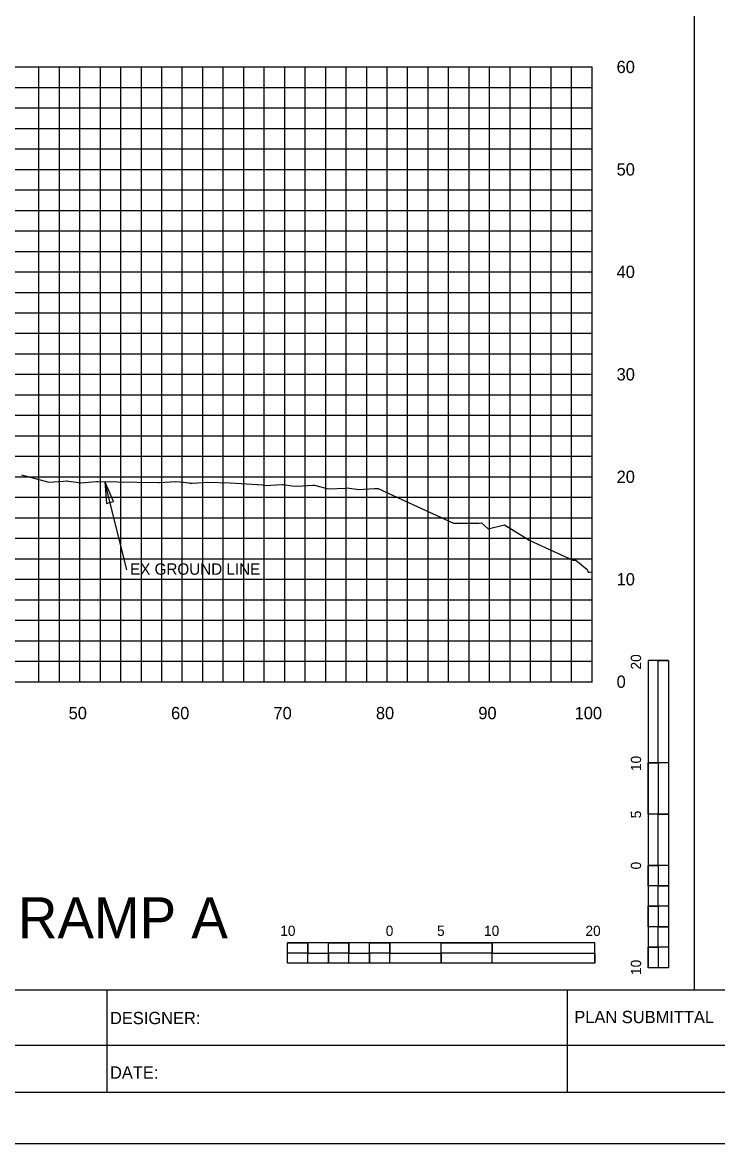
# Model space of a CAD drawing. Extents: x 2193008 to 2198143, y 1236112 to 1237864.
# Drawn here: x 2195999.1 to 2196067, y 1237118 to 1237227.5 of the extents above; entities that cross this region are included whole.
import ezdxf

# ---------------------------------------------------------------- set-up
doc = ezdxf.new("R2010")
doc.units = 0
for name, color, linetype in [('3', 7, 'Continuous'), ('31', 7, 'Continuous'), ('60', 7, 'Continuous'), ('ANNO-TXT', 7, 'Continuous'), ('GSDIMS', 7, 'Continuous'), ('Level 1', 7, 'Continuous'), ('Level 33', 7, 'Continuous'), ('Level 55', 7, 'Continuous'), ('LIMT-CSLINE', 7, 'Continuous'), ('M-ROADS', 7, 'Continuous'), ('SHT-BNDRY', 7, 'Continuous')]:
    doc.layers.add(name, color=color, linetype=linetype)

msp = doc.modelspace()

# ---------------------------------------------------------------- linework, layer by layer
msp.add_lwpolyline([(2195914.71, 1237133.05), (2196214.71, 1237133.05), (2196214.71, 1237323.05), (2195914.71, 1237323.05)], close=True)
at = {"layer": '3'}
for p, q in [((2196064.71, 1237133.05), (2196064.71, 1237228.05)), ((2196009.28, 1237174.04), (2196007.15, 1237182.65))]:
    msp.add_line(p, q, dxfattribs=at)
at = {"layer": '60'}
for p, q in [((2196054.71, 1237163.11), (2196054.71, 1237223.11)), ((2196054.77, 1237203.11), (2196054.71, 1237203.11)), ((2196054.77, 1237193.11), (2196054.71, 1237193.11)), ((2196054.77, 1237183.11), (2196054.71, 1237183.11)), ((2196054.77, 1237173.11), (2196054.71, 1237173.11)), ((2195924.71, 1237163.11), (2196054.71, 1237163.11)), ((2196004.71, 1237163.05), (2196004.71, 1237163.11)), ((2196014.71, 1237163.05), (2196014.71, 1237163.11)), ((2196024.71, 1237163.05), (2196024.71, 1237163.11)), ((2196034.71, 1237163.05), (2196034.71, 1237163.11)), ((2196044.71, 1237163.05), (2196044.71, 1237163.11)), ((2196054.71, 1237163.05), (2196054.71, 1237163.11)), ((2196054.77, 1237163.11), (2196054.71, 1237163.11))]:
    msp.add_line(p, q, dxfattribs=at)
at = {"layer": 'GSDIMS'}
msp.add_lwpolyline([(2196007.15, 1237182.65), (2196007.32, 1237180.51), (2196007.99, 1237180.7)], close=True, dxfattribs=at)
at = {"layer": 'Level 1'}
for p, q in [((2196060.18, 1237165.19), (2196060.18, 1237135.19)), ((2196062.18, 1237165.19), (2196060.18, 1237165.19)), ((2196062.18, 1237165.19), (2196062.18, 1237155.19)), ((2196062.18, 1237165.19), (2196062.18, 1237135.19)), ((2196061.18, 1237155.19), (2196060.18, 1237155.19)), ((2196062.18, 1237155.19), (2196060.18, 1237155.19)), ((2196061.18, 1237155.19), (2196061.18, 1237150.19)), ((2196062.18, 1237150.19), (2196060.18, 1237150.19)), ((2196062.18, 1237150.19), (2196061.18, 1237150.19)), ((2196062.18, 1237150.19), (2196062.18, 1237145.19)), ((2196061.18, 1237145.19), (2196060.18, 1237145.19)), ((2196062.18, 1237145.19), (2196060.18, 1237145.19)), ((2196061.18, 1237145.19), (2196061.18, 1237143.19)), ((2196062.18, 1237143.19), (2196061.18, 1237143.19)), ((2196062.18, 1237143.19), (2196062.18, 1237141.19)), ((2196061.18, 1237141.19), (2196060.18, 1237141.19)), ((2196061.18, 1237141.19), (2196061.18, 1237139.19)), ((2196062.18, 1237139.19), (2196061.18, 1237139.19)), ((2196062.18, 1237139.19), (2196062.18, 1237137.19)), ((2196054.97, 1237137.63), (2196024.97, 1237137.63)), ((2196024.97, 1237135.63), (2196024.97, 1237137.63)), ((2196026.97, 1237136.63), (2196026.97, 1237137.63)), ((2196030.97, 1237136.63), (2196030.97, 1237137.63)), ((2196034.97, 1237136.63), (2196034.97, 1237137.63)), ((2196034.97, 1237135.63), (2196034.97, 1237137.63)), ((2196039.97, 1237135.63), (2196039.97, 1237137.63)), ((2196044.97, 1237136.63), (2196044.97, 1237137.63)), ((2196044.97, 1237135.63), (2196044.97, 1237137.63)), ((2196054.97, 1237135.63), (2196054.97, 1237137.63)), ((2196061.18, 1237137.19), (2196060.18, 1237137.19)), ((2196061.18, 1237137.19), (2196061.18, 1237135.19)), ((2196026.97, 1237136.63), (2196024.97, 1237136.63)), ((2196028.97, 1237135.63), (2196028.97, 1237136.63)), ((2196030.97, 1237136.63), (2196028.97, 1237136.63)), ((2196032.97, 1237135.63), (2196032.97, 1237136.63)), ((2196034.97, 1237136.63), (2196032.97, 1237136.63)), ((2196039.97, 1237135.63), (2196039.97, 1237136.63)), ((2196044.97, 1237136.63), (2196039.97, 1237136.63)), ((2196054.97, 1237135.63), (2196024.97, 1237135.63)), ((2196028.97, 1237135.63), (2196026.97, 1237135.63)), ((2196032.97, 1237135.63), (2196030.97, 1237135.63)), ((2196039.97, 1237135.63), (2196034.97, 1237135.63)), ((2196054.97, 1237135.63), (2196044.97, 1237135.63)), ((2196062.18, 1237135.19), (2196060.18, 1237135.19))]:
    msp.add_line(p, q, dxfattribs=at)
for points in [[(2196061.18, 1237155.19), (2196061.18, 1237165.19), (2196062.18, 1237165.19), (2196062.18, 1237155.19)], [(2196060.18, 1237150.19), (2196060.18, 1237155.19), (2196061.18, 1237155.19), (2196061.18, 1237150.19)], [(2196061.18, 1237145.19), (2196061.18, 1237150.19), (2196062.18, 1237150.19), (2196062.18, 1237145.19)], [(2196060.18, 1237143.19), (2196060.18, 1237145.19), (2196061.18, 1237145.19), (2196061.18, 1237143.19)], [(2196061.18, 1237141.19), (2196061.18, 1237143.19), (2196062.18, 1237143.19), (2196062.18, 1237141.19)], [(2196060.18, 1237139.19), (2196060.18, 1237141.19), (2196061.18, 1237141.19), (2196061.18, 1237139.19)], [(2196061.18, 1237137.19), (2196061.18, 1237139.19), (2196062.18, 1237139.19), (2196062.18, 1237137.19)], [(2196024.97, 1237137.63), (2196026.97, 1237137.63), (2196026.97, 1237136.63), (2196024.97, 1237136.63)], [(2196028.97, 1237137.63), (2196030.97, 1237137.63), (2196030.97, 1237136.63), (2196028.97, 1237136.63)], [(2196032.97, 1237137.63), (2196034.97, 1237137.63), (2196034.97, 1237136.63), (2196032.97, 1237136.63)], [(2196039.97, 1237137.63), (2196044.97, 1237137.63), (2196044.97, 1237136.63), (2196039.97, 1237136.63)], [(2196060.18, 1237135.19), (2196060.18, 1237137.19), (2196061.18, 1237137.19), (2196061.18, 1237135.19)], [(2196026.97, 1237136.63), (2196028.97, 1237136.63), (2196028.97, 1237135.63), (2196026.97, 1237135.63)], [(2196030.97, 1237136.63), (2196032.97, 1237136.63), (2196032.97, 1237135.63), (2196030.97, 1237135.63)], [(2196034.97, 1237136.63), (2196039.97, 1237136.63), (2196039.97, 1237135.63), (2196034.97, 1237135.63)], [(2196044.97, 1237136.63), (2196054.97, 1237136.63), (2196054.97, 1237135.63), (2196044.97, 1237135.63)]]:
    msp.add_lwpolyline(points, close=True, dxfattribs=at)
at = {"layer": 'M-ROADS'}
for p, q in [((2195924.71, 1237223.11), (2196054.71, 1237223.11)), ((2196000.71, 1237163.11), (2196000.71, 1237223.11)), ((2196002.71, 1237163.11), (2196002.71, 1237223.11)), ((2196004.71, 1237163.11), (2196004.71, 1237223.11)), ((2196006.71, 1237163.11), (2196006.71, 1237223.11)), ((2196008.71, 1237163.11), (2196008.71, 1237223.11)), ((2196010.71, 1237163.11), (2196010.71, 1237223.11)), ((2196012.71, 1237163.11), (2196012.71, 1237223.11)), ((2196014.71, 1237163.11), (2196014.71, 1237223.11)), ((2196016.71, 1237163.11), (2196016.71, 1237223.11)), ((2196018.71, 1237163.11), (2196018.71, 1237223.11)), ((2196020.71, 1237163.11), (2196020.71, 1237223.11)), ((2196022.71, 1237163.11), (2196022.71, 1237223.11)), ((2196024.71, 1237163.11), (2196024.71, 1237223.11)), ((2196026.71, 1237163.11), (2196026.71, 1237223.11)), ((2196028.71, 1237163.11), (2196028.71, 1237223.11)), ((2196030.71, 1237163.11), (2196030.71, 1237223.11)), ((2196032.71, 1237163.11), (2196032.71, 1237223.11)), ((2196034.71, 1237163.11), (2196034.71, 1237223.11)), ((2196036.71, 1237163.11), (2196036.71, 1237223.11)), ((2196038.71, 1237163.11), (2196038.71, 1237223.11)), ((2196040.71, 1237163.11), (2196040.71, 1237223.11)), ((2196042.71, 1237163.11), (2196042.71, 1237223.11)), ((2196044.71, 1237163.11), (2196044.71, 1237223.11)), ((2196046.71, 1237163.11), (2196046.71, 1237223.11)), ((2196048.71, 1237163.11), (2196048.71, 1237223.11)), ((2196050.71, 1237163.11), (2196050.71, 1237223.11)), ((2196052.71, 1237163.11), (2196052.71, 1237223.11)), ((2196054.71, 1237163.11), (2196054.71, 1237223.11)), ((2195924.71, 1237221.11), (2196054.71, 1237221.11)), ((2195924.71, 1237219.11), (2196054.71, 1237219.11)), ((2195924.71, 1237217.11), (2196054.71, 1237217.11)), ((2195924.71, 1237215.11), (2196054.71, 1237215.11)), ((2195924.71, 1237213.11), (2196054.71, 1237213.11)), ((2195924.71, 1237211.11), (2196054.71, 1237211.11)), ((2195924.71, 1237209.11), (2196054.71, 1237209.11)), ((2195924.71, 1237207.11), (2196054.71, 1237207.11)), ((2195924.71, 1237205.11), (2196054.71, 1237205.11)), ((2195924.71, 1237203.11), (2196054.71, 1237203.11)), ((2195924.71, 1237201.11), (2196054.71, 1237201.11)), ((2195924.71, 1237199.11), (2196054.71, 1237199.11)), ((2195924.71, 1237197.11), (2196054.71, 1237197.11)), ((2195924.71, 1237195.11), (2196054.71, 1237195.11)), ((2195924.71, 1237193.11), (2196054.71, 1237193.11)), ((2195924.71, 1237191.11), (2196054.71, 1237191.11)), ((2195924.71, 1237189.11), (2196054.71, 1237189.11)), ((2195924.71, 1237187.11), (2196054.71, 1237187.11)), ((2195924.71, 1237185.11), (2196054.71, 1237185.11)), ((2195924.71, 1237183.11), (2196054.71, 1237183.11)), ((2195924.71, 1237181.11), (2196054.71, 1237181.11)), ((2195924.71, 1237179.11), (2196054.71, 1237179.11)), ((2195924.71, 1237177.11), (2196054.71, 1237177.11)), ((2195924.71, 1237175.11), (2196054.71, 1237175.11)), ((2195924.71, 1237173.11), (2196054.71, 1237173.11)), ((2195924.71, 1237171.11), (2196054.71, 1237171.11)), ((2195924.71, 1237169.11), (2196054.71, 1237169.11)), ((2195924.71, 1237167.11), (2196054.71, 1237167.11)), ((2195924.71, 1237165.11), (2196054.71, 1237165.11)), ((2195924.71, 1237163.11), (2196054.71, 1237163.11))]:
    msp.add_line(p, q, dxfattribs=at)
msp.add_lwpolyline([(2195889.71, 1237118.04), (2196229.71, 1237118.04), (2196229.71, 1237338.04), (2195889.71, 1237338.04)], close=True, dxfattribs=at)
msp.add_lwpolyline([(2195999.02, 1237183.3), (2196001.68, 1237182.6), (2196003.11, 1237182.69), (2196003.39, 1237182.71), (2196003.46, 1237182.7), (2196003.61, 1237182.68), (2196004.39, 1237182.6), (2196004.78, 1237182.53), (2196006.33, 1237182.65), (2196006.49, 1237182.66), (2196010.26, 1237182.59), (2196012.39, 1237182.55), (2196012.49, 1237182.55), (2196014.09, 1237182.66), (2196014.5, 1237182.61), (2196015.37, 1237182.51), (2196015.46, 1237182.49), (2196015.51, 1237182.49), (2196015.68, 1237182.5), (2196017.2, 1237182.59), (2196019.38, 1237182.52), (2196022.58, 1237182.33), (2196022.81, 1237182.25), (2196024.46, 1237182.36), (2196024.51, 1237182.37), (2196024.56, 1237182.36), (2196025.43, 1237182.24), (2196025.91, 1237182.18), (2196027.46, 1237182.28), (2196027.62, 1237182.29), (2196027.76, 1237182.25), (2196028.95, 1237181.93), (2196030.66, 1237182.01), (2196030.88, 1237182.02), (2196031.01, 1237182), (2196031.51, 1237181.93), (2196031.91, 1237181.86), (2196033.46, 1237181.95), (2196033.84, 1237181.97), (2196034.88, 1237181.49), (2196041.2, 1237178.58), (2196042.8, 1237178.58), (2196043.61, 1237178.57), (2196043.69, 1237178.57), (2196043.91, 1237178.6), (2196044.57, 1237178.02), (2196046.15, 1237178.41), (2196048.12, 1237177.23), (2196048.56, 1237176.92), (2196051.27, 1237175.7), (2196052.83, 1237174.96), (2196053.13, 1237174.96), (2196054.25, 1237174.06), (2196054.35, 1237173.81), (2196054.4, 1237173.81), (2196054.46, 1237173.8), (2196054.71, 1237173.84)], dxfattribs=at)
at = {"layer": 'SHT-BNDRY'}
for p, q in [((2196007.37, 1237123.04), (2196007.37, 1237133.05)), ((2196052.3, 1237123.04), (2196052.3, 1237133.05)), ((2195914.71, 1237127.65), (2196070.33, 1237127.65))]:
    msp.add_line(p, q, dxfattribs=at)
msp.add_lwpolyline([(2195902.21, 1237123.04), (2196224.71, 1237123.04), (2196224.71, 1237333.04), (2195902.21, 1237333.04)], close=True, dxfattribs=at)

# ---------------------------------------------------------------- texts
at = {"layer": '31'}
for s, p in [('60', (2196057.11, 1237222.51)), ('50', (2196057.11, 1237212.51)), ('40', (2196057.11, 1237202.51)), ('30', (2196057.11, 1237192.51)), ('20', (2196057.11, 1237182.51)), ('10', (2196057.11, 1237172.51)), ('0', (2196057.11, 1237162.51))]:
    msp.add_text(s, height=1.2, dxfattribs=at).set_placement(p)
at = {"layer": 'ANNO-TXT'}
for s, p in [('DESIGNER:', (2196007.65, 1237129.69)), ('PLAN SUBMITTAL', (2196052.98, 1237129.79)), ('DATE:', (2196007.65, 1237124.37))]:
    msp.add_text(s, height=1.2, rotation=360, dxfattribs=at).set_placement(p)
at = {"layer": 'Level 1'}
for s, height, rotation, p in [('20', 0.999, 90.0572, (2196059.5, 1237164.3)), ('10', 0.999, 90.0572, (2196059.5, 1237154.39)), ('5', 1, 90.0572, (2196059.5, 1237149.78)), ('0', 1, 90.0572, (2196059.5, 1237144.79)), ('10', 0.999, 0.0572, (2196024.27, 1237138.3)), ('0', 1, 0.0572, (2196034.57, 1237138.3)), ('5', 0.999, 0.0572, (2196039.58, 1237138.3)), ('10', 0.999, 0.0572, (2196044.17, 1237138.3)), ('20', 0.999, 0.0572, (2196054.07, 1237138.3)), ('10', 0.999, 90.0572, (2196059.5, 1237134.49))]:
    msp.add_text(s, height=height, rotation=rotation, dxfattribs=at).set_placement(p)
at = {"layer": 'Level 33'}
msp.add_text('RAMP A', height=3.998, rotation=360, dxfattribs=at).set_placement((2195998.66, 1237138.07))
at = {"layer": 'Level 55'}
msp.add_text('EX GROUND LINE', height=1.1105, dxfattribs=at).set_placement((2196009.61, 1237173.55))
at = {"layer": 'LIMT-CSLINE'}
for s, p in [('50', (2196003.61, 1237159.45)), ('60', (2196013.61, 1237159.45)), ('70', (2196023.61, 1237159.45)), ('80', (2196033.61, 1237159.45)), ('90', (2196043.61, 1237159.45)), ('100', (2196053.01, 1237159.45))]:
    msp.add_text(s, height=1.2, dxfattribs=at).set_placement(p)

doc.saveas('drawing.dxf')
